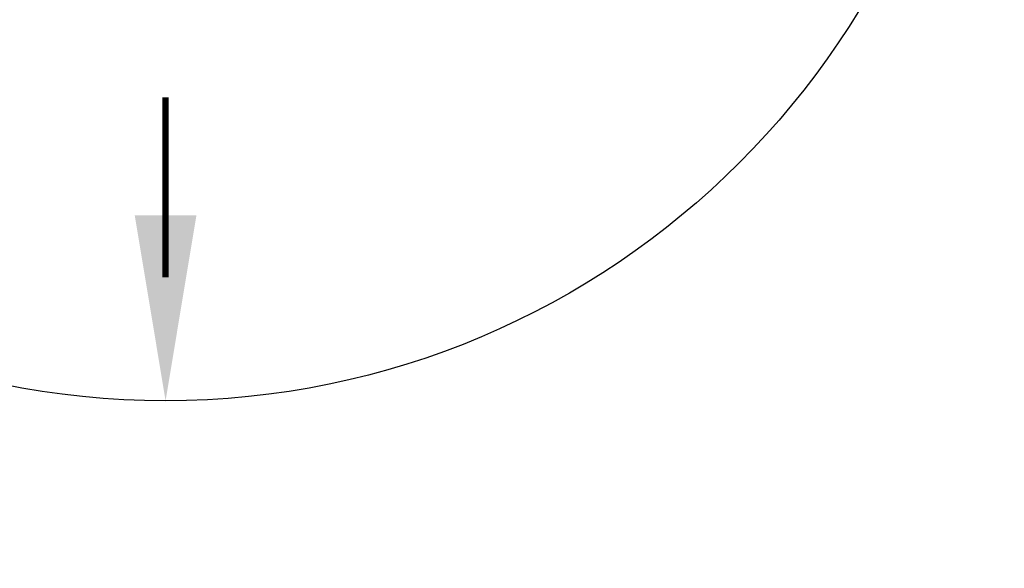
# Model space of a CAD drawing. Extents: x -285 to 5863, y 308 to 3178.
# Tile 482 of 622: x 1997 to 2017, y 1445 to 1456. Entities that reach past the tile are written whole.
import ezdxf

# ---------------------------------------------------------------- set-up
doc = ezdxf.new("R2010")
doc.units = 0
doc.header["$MEASUREMENT"] = 0
doc.header["$PDSIZE"] = 1
doc.layers.get('DEFPOINTS').update_dxf_attribs({"linetype": 'CONTINUOUS'})
doc.layers.add('DIM', color=3, linetype='CONTINUOUS')
doc.layers.add('TANK-SLOPE', color=3, linetype='CONTINUOUS')
doc.styles.add('SIMPLEX', font='simplex')
doc.dimstyles.new('DIM64', dxfattribs={"dimscale": 64, "dimtxt": 0.09375, "dimasz": 0.09375, "dimexe": 0.0625, "dimexo": 0.0625, "dimgap": 0.046875, "dimtad": 1, "dimdec": 4, "dimzin": 3, "dimdsep": 46, "dimlunit": 4, "dimtxsty": 'SIMPLEX', "dimcen": 0, "dimclrd": 256, "dimclre": 256, "dimclrt": 256, "dimadec": 0, "dimazin": 0, "dimtfac": 1, "dimtdec": 4, "dimtmove": 0, "dimatfit": 3, "dimfxl": 1, "dimfrac": 2, "dimtolj": 1, "dimtzin": 0, "dimarcsym": 0})

# ---------------------------------------------------------------- blocks, each defined once
blk = doc.blocks.new('*D28')
at = {"layer": 'DEFPOINTS', "color": 0, "transparency": 16777216}
for p in [(2031.773, 1527.018), (2031.773, 1497.018), (1970.378, 1402.364)]:
    blk.add_point(p, dxfattribs=at)
at = {"layer": 'DIM', "lineweight": -2, "transparency": 16777216}
for p, q in [((1970.378, 1406.364), (1970.378, 1531.018)), ((2031.773, 1501.018), (2031.773, 1531.018)), ((1976.378, 1527.018), (2025.773, 1527.018))]:
    blk.add_line(p, q, dxfattribs=at)
at = {"layer": 'DIM', "transparency": 16777216}
for points in [[(1976.378, 1528.018), (1976.378, 1526.018), (1970.378, 1527.018)], [(2025.773, 1528.018), (2025.773, 1526.018), (2031.773, 1527.018)]]:
    blk.add_solid(points, dxfattribs=at)
at = {"layer": 'DIM', "transparency": 16777216, "insert": (2001.075, 1534.59), "char_height": 6, "attachment_point": 5, "style": 'SIMPLEX'}
blk.add_mtext('\\A1;5\'-1 3/8"', dxfattribs=at)
blk = doc.blocks.new('*D31')
at = {"layer": 'DEFPOINTS', "color": 0, "transparency": 16777216}
for p in [(1982.378, 1461.018), (2061.779, 1461.018), (1982.378, 1335.02)]:
    blk.add_point(p, dxfattribs=at)
at = {"layer": 'DIM', "lineweight": -2, "transparency": 16777216}
for p, q in [((1986.378, 1461.018), (2065.779, 1461.018)), ((2061.779, 1341.02), (2061.779, 1455.018)), ((1986.378, 1335.02), (2065.779, 1335.02))]:
    blk.add_line(p, q, dxfattribs=at)
at = {"layer": 'DIM', "transparency": 16777216}
for points in [[(2060.779, 1455.018), (2062.779, 1455.018), (2061.779, 1461.018)], [(2060.779, 1341.02), (2062.779, 1341.02), (2061.779, 1335.02)]]:
    blk.add_solid(points, dxfattribs=at)
at = {"layer": 'DIM', "transparency": 16777216, "insert": (2055.207, 1398.019), "char_height": 6, "attachment_point": 5, "rotation": 90, "style": 'SIMPLEX'}
blk.add_mtext('\\A1;10\'-6" ', dxfattribs=at)

msp = doc.modelspace()

# ---------------------------------------------------------------- linework, layer by layer
at = {"layer": 'TANK-SLOPE', "const_width": 0.125}
msp.add_lwpolyline([(1999.77254, 1451.08089), (1999.77254, 1454.72168)], dxfattribs=at)
at = {"layer": 'TANK-SLOPE'}
msp.add_circle((1999.77254, 1465.01839), 16.4375, dxfattribs=at)
msp.add_solid([(1999.14754, 1452.33089), (1999.77254, 1448.58089), (2000.39754, 1452.33089)], dxfattribs=at)

# ---------------------------------------------------------------- dimensions: what is measured, and where the dimension line sits
at = {"layer": 'DIM'}
dim = msp.add_linear_dim(base=(2031.772538, 1527.018392), p1=(1970.378186, 1402.364063), p2=(2031.772538, 1497.018392), dimstyle='DIM64', dxfattribs=at)
dim.commit()
dim.dimension.update_dxf_attribs({"geometry": '*D28', "text_midpoint": (2001.075362, 1534.58982)})
dim = msp.add_linear_dim(base=(2061.77871, 1461.01839), p1=(1982.37819, 1335.01993), p2=(1982.37819, 1461.01839), angle=90, text='<> ', dimstyle='DIM64', override={"dimtmove": 1}, dxfattribs=at)
dim.commit()
dim.dimension.update_dxf_attribs({"geometry": '*D31', "text_midpoint": (2055.20728, 1398.01916)})

doc.saveas('drawing.dxf')
